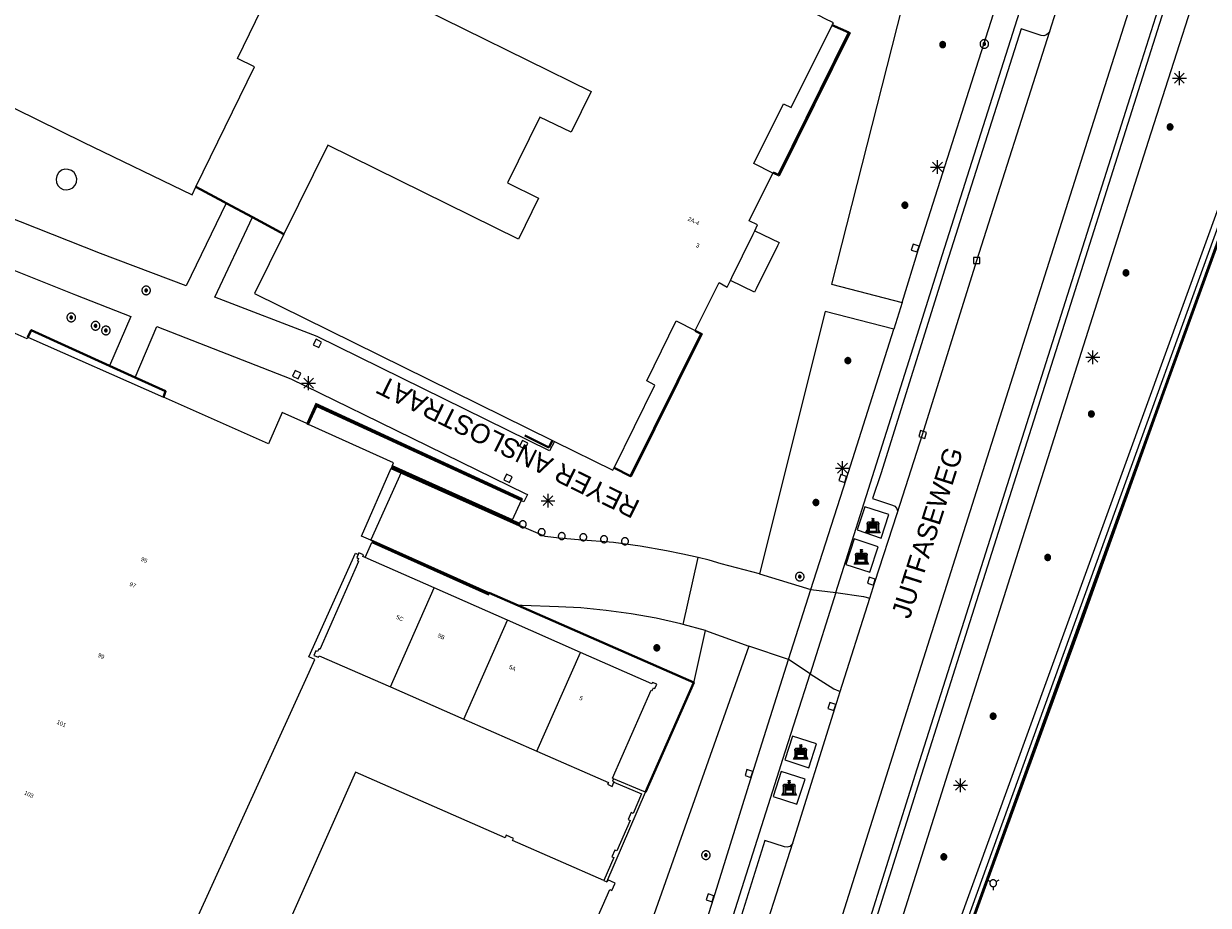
# Model space of a CAD drawing. Header units: metres. Extents: x 135779 to 137489, y 452643 to 455118.
# Tile 337 of 489: x 136706 to 136792, y 454368 to 454431. Entities that reach past the tile are written whole.
import ezdxf
from ezdxf.enums import TextEntityAlignment as Align

# ---------------------------------------------------------------- set-up
doc = ezdxf.new("R2010")
doc.units = ezdxf.units.M
doc.linetypes.add('DGN_Style_4', pattern=[89.853097, 44.898487, -22.449243, 0.056123, -22.449243])
for name, color, linetype, lineweight in [('KTop_BAK_Afval apart plaats', 96, 'Continuous', 13), ('KTop_BTD_Groenvoorziening', 62, 'Continuous', 13), ('KTop_GBI_Toegangstrap', 40, 'Continuous', 40), ('KTop_NAR_Huisnummer (t)', 7, 'Continuous', 13), ('KTop_ORL_Weg_Straatnaam (t)', 7, 'Continuous', 13), ('KTop_PAL_Afsluitpaal', 222, 'Continuous', 13), ('KTop_PAL_Lichtmast', 40, 'Continuous', 13), ('KTop_PND_Grondvlaksituatie van BAG-pand [tachy]', 1, 'Continuous', 13), ('KTop_PND_Pandscheiding', 40, 'Continuous', 13), ('KTop_PUT_Inspectie- of rioolput', 15, 'Continuous', 13), ('KTop_PUT_Kolk', 15, 'Continuous', 13), ('KTop_SHD_Damwand (l)', 1, 'Continuous', 40), ('KTop_SHD_Hek (l)', 15, 'DGN_Style_4', 40), ('KTop_SHD_Kademuur', 16, 'Continuous', 13), ('KTop_SHD_Muur', 15, 'Continuous', 13), ('KTop_SHD_Muur (l)', 15, 'Continuous', 40), ('KTop_VGO_Boom', 92, 'Continuous', 13), ('KTop_WGD_Fietspad', 40, 'Continuous', 13), ('KTop_WGD_Rijbaan_Lokale weg', 251, 'Continuous', 13), ('KTop_WGD_Rijbaan_Lokale weg_verkeersdrempel', 40, 'Continuous', 13), ('KTop_WGD_Voetpad', 251, 'Continuous', 13), ('KTop_WTI_Meerpaal', 150, 'Continuous', 13)]:
    doc.layers.add(name, color=color, linetype=linetype, lineweight=lineweight)
doc.styles.add('Style-ROVU', font='ROVU.shx')

# ---------------------------------------------------------------- blocks, each defined once
blk = doc.blocks.new('BAK_Afval_apart_plaats')
at = {"layer": 'KTop_BAK_Afval apart plaats'}
for p, q in [((-0.43, 0.141), (-0.425, 0.168)), ((-0.43, 0.118), (-0.43, 0.141)), ((-0.29, 0.118), (-0.43, 0.118)), ((-0.43, 0.118), (-0.43, -0.457)), ((-0.29, 0.118), (-0.43, 0.118)), ((-0.425, 0.168), (-0.416, 0.193)), ((-0.416, 0.193), (-0.403, 0.215)), ((-0.403, 0.215), (-0.384, 0.24)), ((-0.384, 0.24), (-0.364, 0.258)), ((-0.364, 0.258), (-0.342, 0.272)), ((-0.342, 0.272), (0, 0.272)), ((-0.282, 0.167), (-0.29, 0.146)), ((-0.282, 0.167), (-0.29, 0.146)), ((-0.29, 0.146), (-0.29, 0.118)), ((-0.29, 0.146), (-0.29, 0.118)), ((-0.29, -0.429), (-0.29, 0.118)), ((-0.29, 0.118), (-0.29, -0.429)), ((-0.273, 0.186), (-0.282, 0.167)), ((-0.273, 0.186), (-0.282, 0.167)), ((-0.248, 0.217), (-0.273, 0.186)), ((-0.248, 0.217), (-0.273, 0.186)), ((0.248, 0.217), (-0.248, 0.217)), ((0.248, 0.217), (-0.248, 0.217)), ((-0.242, 0.081), (-0.242, 0.153)), ((-0.242, 0.153), (0.242, 0.153)), ((0.242, 0.081), (-0.242, 0.081)), ((-0.242, 0.034), (-0.242, 0.081)), ((-0.242, 0.081), (0.242, 0.081)), ((-0.242, -0.059), (-0.242, 0.034)), ((-0.242, 0.034), (0.242, 0.034)), ((0.242, 0.034), (-0.242, 0.034)), ((-0.073, 0.513), (-0.072, 0.515)), ((-0.073, 0.513), (-0.073, 0.49)), ((-0.072, 0.511), (-0.073, 0.513)), ((-0.072, 0.511), (-0.073, 0.513)), ((-0.073, 0.49), (-0.072, 0.488)), ((-0.073, 0.399), (-0.073, 0.376)), ((-0.072, 0.397), (-0.073, 0.399)), ((-0.073, 0.376), (-0.072, 0.374)), ((-0.072, 0.515), (-0.071, 0.516)), ((-0.07, 0.51), (-0.072, 0.511)), ((-0.07, 0.51), (-0.072, 0.511)), ((-0.072, 0.488), (-0.07, 0.486)), ((-0.07, 0.396), (-0.072, 0.397)), ((-0.072, 0.374), (-0.07, 0.373)), ((-0.071, 0.516), (-0.07, 0.517)), ((-0.07, 0.517), (-0.067, 0.519)), ((-0.069, 0.509), (-0.07, 0.51)), ((-0.069, 0.509), (-0.07, 0.51)), ((-0.07, 0.486), (-0.069, 0.485)), ((-0.069, 0.395), (-0.07, 0.396)), ((-0.07, 0.373), (-0.069, 0.371)), ((-0.066, 0.507), (-0.069, 0.509)), ((-0.066, 0.507), (-0.069, 0.509)), ((-0.069, 0.485), (-0.066, 0.484)), ((-0.066, 0.394), (-0.069, 0.395)), ((-0.069, 0.371), (-0.066, 0.37)), ((-0.067, 0.519), (-0.065, 0.52)), ((-0.063, 0.506), (-0.066, 0.507)), ((-0.063, 0.506), (-0.066, 0.507)), ((-0.066, 0.484), (-0.063, 0.483)), ((-0.063, 0.392), (-0.066, 0.394)), ((-0.066, 0.37), (-0.063, 0.369)), ((-0.065, 0.52), (-0.061, 0.521)), ((-0.059, 0.505), (-0.063, 0.506)), ((-0.059, 0.505), (-0.063, 0.506)), ((-0.063, 0.483), (-0.059, 0.482)), ((-0.059, 0.391), (-0.063, 0.392)), ((-0.063, 0.369), (-0.059, 0.368)), ((-0.061, 0.521), (-0.055, 0.523)), ((-0.054, 0.504), (-0.059, 0.505)), ((-0.054, 0.504), (-0.059, 0.505)), ((-0.059, 0.482), (-0.054, 0.481)), ((-0.054, 0.39), (-0.059, 0.391)), ((-0.059, 0.368), (-0.054, 0.367)), ((-0.055, 0.523), (-0.049, 0.524)), ((-0.048, 0.503), (-0.054, 0.504)), ((-0.048, 0.503), (-0.054, 0.504)), ((-0.054, 0.481), (-0.048, 0.48)), ((-0.048, 0.389), (-0.054, 0.39)), ((-0.054, 0.367), (-0.048, 0.366)), ((-0.049, 0.524), (-0.043, 0.525)), ((-0.043, 0.502), (-0.048, 0.503)), ((-0.043, 0.502), (-0.048, 0.503)), ((-0.048, 0.48), (-0.043, 0.479)), ((-0.043, 0.388), (-0.048, 0.389)), ((-0.048, 0.366), (-0.043, 0.365)), ((-0.043, 0.525), (-0.035, 0.526)), ((-0.036, 0.501), (-0.043, 0.502)), ((-0.036, 0.501), (-0.043, 0.502)), ((-0.043, 0.479), (-0.036, 0.478)), ((-0.036, 0.388), (-0.043, 0.388)), ((-0.043, 0.365), (-0.036, 0.364)), ((-0.03, 0.501), (-0.036, 0.501)), ((-0.03, 0.501), (-0.036, 0.501)), ((-0.036, 0.478), (-0.03, 0.478)), ((-0.03, 0.387), (-0.036, 0.388)), ((-0.036, 0.364), (-0.03, 0.364)), ((-0.035, 0.526), (-0.029, 0.527)), ((-0.021, 0.5), (-0.03, 0.501)), ((-0.021, 0.5), (-0.03, 0.501)), ((-0.03, 0.478), (-0.028, 0.478)), ((-0.021, 0.387), (-0.03, 0.387)), ((-0.03, 0.364), (-0.028, 0.364)), ((-0.029, 0.527), (-0.023, 0.527)), ((-0.028, 0.478), (-0.021, 0.477)), ((-0.028, 0.468), (-0.028, 0.478)), ((-0.028, 0.478), (-0.021, 0.477)), ((-0.028, 0.4), (-0.028, 0.468)), ((-0.028, 0.468), (-0.021, 0.468)), ((-0.021, 0.468), (-0.028, 0.468)), ((-0.021, 0.4), (-0.028, 0.4)), ((-0.028, 0.364), (-0.021, 0.363)), ((-0.028, 0.355), (-0.028, 0.364)), ((-0.028, 0.364), (-0.021, 0.363)), ((-0.028, 0.272), (-0.028, 0.355)), ((-0.028, 0.355), (-0.021, 0.354)), ((-0.021, 0.354), (-0.028, 0.355)), ((0.028, 0.272), (-0.028, 0.272)), ((-0.023, 0.527), (-0.013, 0.528)), ((-0.014, 0.5), (-0.021, 0.5)), ((-0.014, 0.5), (-0.021, 0.5)), ((-0.021, 0.477), (-0.014, 0.477)), ((-0.021, 0.477), (-0.014, 0.477)), ((-0.021, 0.468), (-0.014, 0.468)), ((-0.014, 0.468), (-0.021, 0.468)), ((-0.014, 0.399), (-0.021, 0.4)), ((-0.014, 0.386), (-0.021, 0.387)), ((-0.021, 0.363), (-0.014, 0.363)), ((-0.021, 0.363), (-0.014, 0.363)), ((-0.021, 0.354), (-0.014, 0.354)), ((-0.014, 0.354), (-0.021, 0.354)), ((0, 0.5), (-0.014, 0.5)), ((0, 0.5), (-0.014, 0.5)), ((-0.014, 0.477), (0, 0.477)), ((-0.014, 0.477), (0, 0.477)), ((-0.014, 0.468), (0, 0.468)), ((0, 0.468), (-0.014, 0.468)), ((0, 0.399), (-0.014, 0.399)), ((0, 0.386), (-0.014, 0.386)), ((-0.014, 0.363), (0, 0.363)), ((-0.014, 0.363), (0, 0.363)), ((-0.014, 0.354), (0, 0.354)), ((0, 0.354), (-0.014, 0.354)), ((-0.013, 0.528), (-0.005, 0.528)), ((-0.005, 0.528), (0, 0.528)), ((0, 0.528), (0.005, 0.528)), ((0, 0.5), (0, 0.477)), ((0, 0.477), (0, 0.5)), ((0, 0.477), (0, 0.5)), ((0, 0.5), (0.014, 0.5)), ((0.014, 0.5), (0, 0.5)), ((0.014, 0.477), (0, 0.477)), ((0, 0.477), (0.014, 0.477)), ((0.014, 0.468), (0, 0.468)), ((0, 0.468), (0, 0.399)), ((0, 0.468), (0, 0.399)), ((0.014, 0.468), (0, 0.468)), ((0, 0.399), (0.014, 0.399)), ((0, 0.363), (0, 0.386)), ((0, 0.363), (0, 0.386)), ((0, 0.386), (0.014, 0.386)), ((0.014, 0.363), (0, 0.363)), ((0, 0.363), (0.014, 0.363)), ((0, 0.354), (0.014, 0.354)), ((0, 0.272), (0, 0.354)), ((0, 0.354), (0, 0.272)), ((0.014, 0.354), (0, 0.354)), ((0, 0.272), (0.342, 0.272)), ((0.028, 0.272), (0, 0.272)), ((0, 0.272), (0.028, 0.272)), ((0.005, 0.528), (0.013, 0.528)), ((0.013, 0.528), (0.023, 0.527)), ((0.014, 0.5), (0.021, 0.5)), ((0.021, 0.5), (0.014, 0.5)), ((0.021, 0.477), (0.014, 0.477)), ((0.014, 0.477), (0.021, 0.477)), ((0.021, 0.468), (0.014, 0.468)), ((0.021, 0.468), (0.014, 0.468)), ((0.014, 0.399), (0.021, 0.4)), ((0.014, 0.386), (0.021, 0.387)), ((0.021, 0.363), (0.014, 0.363)), ((0.014, 0.363), (0.021, 0.363)), ((0.014, 0.354), (0.021, 0.354)), ((0.021, 0.354), (0.014, 0.354)), ((0.021, 0.5), (0.03, 0.501)), ((0.03, 0.501), (0.021, 0.5)), ((0.028, 0.478), (0.021, 0.477)), ((0.021, 0.477), (0.028, 0.478)), ((0.021, 0.468), (0.028, 0.468)), ((0.028, 0.468), (0.021, 0.468)), ((0.028, 0.468), (0.021, 0.468)), ((0.021, 0.4), (0.028, 0.4)), ((0.021, 0.387), (0.03, 0.387)), ((0.028, 0.364), (0.021, 0.363)), ((0.021, 0.363), (0.028, 0.364)), ((0.021, 0.354), (0.028, 0.355)), ((0.028, 0.355), (0.021, 0.354)), ((0.023, 0.527), (0.029, 0.527)), ((0.03, 0.478), (0.028, 0.478)), ((0.028, 0.478), (0.028, 0.468)), ((0.028, 0.4), (0.028, 0.468)), ((0.03, 0.364), (0.028, 0.364)), ((0.028, 0.364), (0.028, 0.355)), ((0.028, 0.355), (0.028, 0.272)), ((0.029, 0.527), (0.035, 0.526)), ((0.03, 0.501), (0.036, 0.501)), ((0.036, 0.501), (0.03, 0.501)), ((0.036, 0.478), (0.03, 0.478)), ((0.03, 0.387), (0.036, 0.388)), ((0.036, 0.364), (0.03, 0.364)), ((0.035, 0.526), (0.043, 0.525)), ((0.036, 0.501), (0.043, 0.502)), ((0.043, 0.502), (0.036, 0.501)), ((0.043, 0.479), (0.036, 0.478)), ((0.036, 0.388), (0.043, 0.388)), ((0.043, 0.365), (0.036, 0.364)), ((0.043, 0.525), (0.049, 0.524)), ((0.043, 0.502), (0.048, 0.503)), ((0.048, 0.503), (0.043, 0.502)), ((0.048, 0.48), (0.043, 0.479)), ((0.043, 0.388), (0.048, 0.389)), ((0.048, 0.366), (0.043, 0.365)), ((0.048, 0.503), (0.054, 0.504)), ((0.054, 0.504), (0.048, 0.503)), ((0.054, 0.481), (0.048, 0.48)), ((0.048, 0.389), (0.054, 0.39)), ((0.054, 0.367), (0.048, 0.366)), ((0.049, 0.524), (0.055, 0.523)), ((0.054, 0.504), (0.059, 0.505)), ((0.059, 0.505), (0.054, 0.504)), ((0.059, 0.482), (0.054, 0.481)), ((0.054, 0.39), (0.059, 0.391)), ((0.059, 0.368), (0.054, 0.367)), ((0.055, 0.523), (0.061, 0.521)), ((0.059, 0.505), (0.063, 0.506)), ((0.063, 0.506), (0.059, 0.505)), ((0.063, 0.483), (0.059, 0.482)), ((0.059, 0.391), (0.063, 0.392)), ((0.063, 0.369), (0.059, 0.368)), ((0.061, 0.521), (0.065, 0.52)), ((0.063, 0.506), (0.066, 0.507)), ((0.066, 0.507), (0.063, 0.506)), ((0.066, 0.484), (0.063, 0.483)), ((0.063, 0.392), (0.066, 0.394)), ((0.066, 0.37), (0.063, 0.369)), ((0.065, 0.52), (0.067, 0.519)), ((0.066, 0.507), (0.069, 0.509)), ((0.069, 0.509), (0.066, 0.507)), ((0.069, 0.485), (0.066, 0.484)), ((0.066, 0.394), (0.069, 0.395)), ((0.069, 0.371), (0.066, 0.37)), ((0.067, 0.519), (0.07, 0.517)), ((0.069, 0.509), (0.07, 0.51)), ((0.07, 0.51), (0.069, 0.509)), ((0.07, 0.486), (0.069, 0.485)), ((0.069, 0.395), (0.07, 0.396)), ((0.07, 0.373), (0.069, 0.371)), ((0.07, 0.517), (0.071, 0.516)), ((0.07, 0.51), (0.072, 0.511)), ((0.072, 0.511), (0.07, 0.51)), ((0.072, 0.488), (0.07, 0.486)), ((0.07, 0.396), (0.072, 0.397)), ((0.072, 0.374), (0.07, 0.373)), ((0.071, 0.516), (0.072, 0.515)), ((0.072, 0.515), (0.073, 0.513)), ((0.072, 0.511), (0.073, 0.513)), ((0.073, 0.513), (0.072, 0.511)), ((0.073, 0.49), (0.072, 0.488)), ((0.072, 0.397), (0.073, 0.399)), ((0.073, 0.376), (0.072, 0.374)), ((0.073, 0.513), (0.073, 0.49)), ((0.073, 0.399), (0.073, 0.376)), ((0.242, 0.153), (0.242, 0.081)), ((0.242, 0.081), (0.242, 0.034)), ((0.242, 0.034), (0.242, -0.059)), ((0.273, 0.186), (0.248, 0.217)), ((0.273, 0.186), (0.248, 0.217)), ((0.282, 0.167), (0.273, 0.186)), ((0.282, 0.167), (0.273, 0.186)), ((0.29, 0.146), (0.282, 0.167)), ((0.29, 0.146), (0.282, 0.167)), ((0.29, 0.118), (0.29, 0.146)), ((0.29, 0.118), (0.29, 0.146)), ((0.43, 0.118), (0.29, 0.118)), ((0.29, 0.118), (0.29, -0.429)), ((0.43, 0.118), (0.29, 0.118)), ((0.29, -0.429), (0.29, 0.118)), ((0.342, 0.272), (0.364, 0.258)), ((0.364, 0.258), (0.384, 0.24)), ((0.384, 0.24), (0.403, 0.215)), ((0.403, 0.215), (0.416, 0.193)), ((0.416, 0.193), (0.425, 0.168)), ((0.425, 0.168), (0.43, 0.141)), ((0.43, 0.141), (0.43, 0.118)), ((0.43, -0.457), (0.43, 0.118)), ((-0.528, -0.528), (-0.43, -0.332)), ((0.528, -0.528), (-0.528, -0.528)), ((-0.43, -0.332), (-0.43, -0.457)), ((-0.43, -0.457), (0.43, -0.457)), ((-0.43, -0.457), (0.43, -0.457)), ((0.29, -0.429), (-0.29, -0.429)), ((-0.29, -0.429), (0.29, -0.429)), ((0.242, -0.059), (-0.242, -0.059)), ((-0.242, -0.059), (-0.242, -0.092)), ((0.242, -0.059), (-0.242, -0.059)), ((-0.242, -0.092), (0.242, -0.092)), ((-0.242, -0.11), (-0.242, -0.092)), ((-0.242, -0.092), (0.242, -0.092)), ((0.242, -0.11), (-0.242, -0.11)), ((0.242, -0.11), (-0.242, -0.11)), ((-0.242, -0.147), (0.242, -0.147)), ((-0.242, -0.41), (-0.242, -0.147)), ((0.242, -0.41), (-0.242, -0.41)), ((0.242, -0.11), (0.242, -0.059)), ((0.242, -0.092), (0.242, -0.11)), ((0.242, -0.092), (0.242, -0.11)), ((0.242, -0.147), (0.242, -0.41)), ((0.43, -0.457), (0.43, -0.332)), ((0.43, -0.332), (0.528, -0.528))]:
    blk.add_line(p, q, dxfattribs=at)
at = {"layer": 'KTop_BAK_Afval apart plaats', "flags": 128}
blk.add_lwpolyline([(0.029, 0.413), (0.035, 0.412), (0.043, 0.411), (0.049, 0.41), (0.055, 0.409), (0.061, 0.407), (0.065, 0.406), (0.067, 0.405), (0.07, 0.403), (0.071, 0.402), (0.072, 0.401), (0.073, 0.399), (0.072, 0.397), (0.07, 0.396), (0.069, 0.395), (0.066, 0.394), (0.063, 0.392), (0.059, 0.391), (0.054, 0.39), (0.048, 0.389), (0.043, 0.388), (0.036, 0.388), (0.03, 0.387), (0.021, 0.387), (0.014, 0.386), (0, 0.386), (-0.014, 0.386), (-0.021, 0.387), (-0.03, 0.387), (-0.036, 0.388), (-0.043, 0.388), (-0.048, 0.389), (-0.054, 0.39), (-0.059, 0.391), (-0.063, 0.392), (-0.066, 0.394), (-0.069, 0.395), (-0.07, 0.396), (-0.072, 0.397), (-0.073, 0.399), (-0.072, 0.401), (-0.071, 0.402), (-0.07, 0.403), (-0.067, 0.405), (-0.065, 0.406), (-0.061, 0.407), (-0.055, 0.409), (-0.049, 0.41), (-0.043, 0.411), (-0.035, 0.412), (-0.029, 0.413), (-0.028, 0.413), (-0.028, 0.4), (-0.021, 0.4), (-0.014, 0.399), (0, 0.399), (0.014, 0.399), (0.021, 0.4), (0.028, 0.4), (0.028, 0.413), (0.029, 0.413), (0.028, 0.413)], dxfattribs=at)
at = {"layer": 'KTop_BAK_Afval apart plaats'}
for p in [(0, 0), (-0.43, -0.457)]:
    blk.add_point(p, dxfattribs=at)
blk = doc.blocks.new('PAL_Lichtmast')
at = {"layer": 'KTop_PAL_Lichtmast'}
for p, q in [((-0.354, -0.354), (0.354, 0.354)), ((0.354, -0.354), (-0.354, 0.354)), ((0, -0.5), (0, 0.5)), ((-0.5, 0), (0.5, 0))]:
    blk.add_line(p, q, dxfattribs=at)
blk = doc.blocks.new('PAL_Afsluitpaal')
at = {"layer": 'KTop_PAL_Afsluitpaal', "flags": 128}
blk.add_lwpolyline([(0.25, 0), (0.249, 0.026), (0.245, 0.052), (0.238, 0.077), (0.228, 0.102), (0.217, 0.125), (0.202, 0.147), (0.186, 0.167), (0.167, 0.186), (0.147, 0.202), (0.125, 0.217), (0.102, 0.228), (0.077, 0.238), (0.052, 0.245), (0.026, 0.249), (0, 0.25), (-0.026, 0.249), (-0.052, 0.245), (-0.077, 0.238), (-0.102, 0.228), (-0.125, 0.217), (-0.147, 0.202), (-0.167, 0.186), (-0.186, 0.167), (-0.202, 0.147), (-0.217, 0.125), (-0.228, 0.102), (-0.238, 0.077), (-0.245, 0.052), (-0.249, 0.026), (-0.25, 0), (-0.249, -0.026), (-0.245, -0.052), (-0.238, -0.077), (-0.228, -0.102), (-0.217, -0.125), (-0.202, -0.147), (-0.186, -0.167), (-0.167, -0.186), (-0.147, -0.202), (-0.125, -0.217), (-0.102, -0.228), (-0.077, -0.238), (-0.052, -0.245), (-0.026, -0.249), (0, -0.25), (0.026, -0.249), (0.052, -0.245), (0.077, -0.238), (0.102, -0.228), (0.125, -0.217), (0.147, -0.202), (0.167, -0.186), (0.186, -0.167), (0.202, -0.147), (0.217, -0.125), (0.228, -0.102), (0.238, -0.077), (0.245, -0.052), (0.249, -0.026), (0.25, 0)], dxfattribs=at)
blk = doc.blocks.new('PUT_Kolk')
at = {"layer": 'KTop_PUT_Kolk', "flags": 128}
blk.add_lwpolyline([(0.225, -0.225), (0.225, 0.225), (-0.225, 0.225), (-0.225, -0.225), (0.225, -0.225)], dxfattribs=at)
blk = doc.blocks.new('PUT_Inspectie-_of_rioolput')
at = {"layer": 'KTop_PUT_Inspectie- of rioolput', "flags": 128}
for points in [[(0.31, 0), (0.308, 0.032), (0.303, 0.064), (0.294, 0.095), (0.283, 0.126), (0.268, 0.155), (0.25, 0.182), (0.23, 0.207), (0.207, 0.23), (0.182, 0.25), (0.154, 0.268), (0.126, 0.283), (0.095, 0.294), (0.064, 0.303), (0.032, 0.308), (0, 0.309), (-0.032, 0.308), (-0.064, 0.303), (-0.096, 0.294), (-0.126, 0.283), (-0.155, 0.268), (-0.182, 0.25), (-0.207, 0.23), (-0.23, 0.207), (-0.25, 0.182), (-0.268, 0.154), (-0.283, 0.126), (-0.294, 0.095), (-0.303, 0.064), (-0.308, 0.032), (-0.309, 0), (-0.308, -0.032), (-0.303, -0.064), (-0.294, -0.096), (-0.283, -0.126), (-0.268, -0.155), (-0.25, -0.182), (-0.23, -0.207), (-0.207, -0.23), (-0.182, -0.25), (-0.155, -0.268), (-0.126, -0.283), (-0.096, -0.294), (-0.064, -0.303), (-0.032, -0.308), (0, -0.309), (0.032, -0.308), (0.064, -0.303), (0.095, -0.294), (0.126, -0.283), (0.155, -0.268), (0.182, -0.25), (0.207, -0.23), (0.23, -0.207), (0.25, -0.182), (0.268, -0.155), (0.283, -0.126), (0.294, -0.096), (0.303, -0.064), (0.308, -0.032), (0.31, 0)], [(0.095, 0), (0.094, 0.009), (0.092, 0.019), (0.09, 0.029), (0.086, 0.038), (0.082, 0.047), (0.076, 0.055), (0.07, 0.063), (0.063, 0.07), (0.055, 0.076), (0.047, 0.082), (0.038, 0.086), (0.029, 0.09), (0.019, 0.092), (0.009, 0.094), (0, 0.094), (-0.01, 0.094), (-0.02, 0.092), (-0.029, 0.09), (-0.039, 0.086), (-0.048, 0.082), (-0.056, 0.076), (-0.064, 0.07), (-0.071, 0.063), (-0.077, 0.055), (-0.082, 0.047), (-0.087, 0.038), (-0.09, 0.029), (-0.093, 0.019), (-0.094, 0.009), (-0.095, 0), (-0.094, -0.01), (-0.093, -0.02), (-0.09, -0.029), (-0.087, -0.039), (-0.082, -0.048), (-0.077, -0.056), (-0.071, -0.064), (-0.064, -0.071), (-0.056, -0.077), (-0.047, -0.082), (-0.039, -0.087), (-0.029, -0.09), (-0.02, -0.093), (-0.01, -0.094), (0, -0.095), (0.009, -0.094), (0.019, -0.093), (0.029, -0.09), (0.038, -0.087), (0.047, -0.082), (0.055, -0.077), (0.063, -0.071), (0.07, -0.064), (0.076, -0.056), (0.082, -0.047), (0.086, -0.039), (0.09, -0.029), (0.092, -0.02), (0.094, -0.01), (0.095, 0)], [(0.035, 0), (0.034, 0.003), (0.034, 0.007), (0.033, 0.01), (0.031, 0.014), (0.03, 0.017), (0.028, 0.02), (0.026, 0.023), (0.023, 0.026), (0.02, 0.028), (0.017, 0.03), (0.014, 0.031), (0.01, 0.033), (0.007, 0.034), (0.003, 0.034), (0, 0.034), (-0.004, 0.034), (-0.007, 0.034), (-0.011, 0.033), (-0.014, 0.031), (-0.018, 0.03), (-0.021, 0.028), (-0.023, 0.026), (-0.026, 0.023), (-0.028, 0.02), (-0.03, 0.017), (-0.032, 0.014), (-0.033, 0.01), (-0.034, 0.007), (-0.035, 0.003), (-0.035, 0), (-0.035, -0.004), (-0.034, -0.007), (-0.033, -0.011), (-0.032, -0.014), (-0.03, -0.018), (-0.028, -0.021), (-0.026, -0.023), (-0.023, -0.026), (-0.021, -0.028), (-0.017, -0.03), (-0.014, -0.032), (-0.011, -0.033), (-0.007, -0.034), (-0.004, -0.035), (0, -0.035), (0.003, -0.035), (0.007, -0.034), (0.01, -0.033), (0.014, -0.032), (0.017, -0.03), (0.02, -0.028), (0.023, -0.026), (0.026, -0.023), (0.028, -0.021), (0.03, -0.017), (0.031, -0.014), (0.033, -0.011), (0.034, -0.007), (0.034, -0.004), (0.035, 0)], [(0.01, 0.02), (0.007, 0.02), (0.005, 0.021), (0.003, 0.022), (0.001, 0.022), (-0.001, 0.022), (-0.004, 0.022), (-0.006, 0.021), (-0.008, 0.02), (-0.01, 0.019), (-0.012, 0.018), (-0.014, 0.017), (-0.016, 0.015), (-0.017, 0.013), (-0.019, 0.012), (-0.02, 0.009), (-0.021, 0.007), (-0.022, 0.005), (-0.022, 0.003), (-0.022, 0.001), (-0.022, -0.001), (-0.022, -0.004), (-0.022, -0.006), (-0.021, -0.008), (-0.02, -0.01), (-0.019, -0.012), (-0.017, -0.014), (-0.016, -0.016), (-0.014, -0.017), (-0.012, -0.019), (-0.01, -0.02), (-0.008, -0.021), (-0.006, -0.022), (-0.003, -0.022), (-0.001, -0.022), (0.001, -0.022), (0.003, -0.022), (0.005, -0.022), (0.008, -0.021), (0.01, -0.02), (0.012, -0.019), (0.014, -0.017), (0.015, -0.016), (0.017, -0.014), (0.018, -0.012), (0.02, -0.01), (0.02, -0.008), (0.021, -0.006), (0.022, -0.003), (0.022, -0.001), (0.022, 0.001), (0.022, 0.003), (0.021, 0.005), (0.02, 0.008), (0.019, 0.01), (0.018, 0.012), (0.017, 0.014), (0.015, 0.015), (0.013, 0.017), (0.012, 0.018), (0.01, 0.02)]]:
    blk.add_lwpolyline(points, dxfattribs=at)
blk = doc.blocks.new('WTI_Meerpaal')
at = {"layer": 'KTop_WTI_Meerpaal'}
for p, q in [((-0.216, 0.125), (-0.432, 0.25)), ((0.216, 0.125), (0.432, 0.25)), ((0, -0.25), (0, -0.5))]:
    blk.add_line(p, q, dxfattribs=at)
at = {"layer": 'KTop_WTI_Meerpaal', "flags": 128}
blk.add_lwpolyline([(0.25, 0), (0.248, 0.026), (0.245, 0.051), (0.238, 0.077), (0.228, 0.101), (0.217, 0.125), (0.202, 0.146), (0.186, 0.167), (0.167, 0.185), (0.147, 0.202), (0.125, 0.216), (0.102, 0.228), (0.077, 0.237), (0.052, 0.244), (0.026, 0.248), (0, 0.25), (-0.026, 0.249), (-0.052, 0.245), (-0.077, 0.238), (-0.102, 0.228), (-0.125, 0.217), (-0.147, 0.202), (-0.167, 0.186), (-0.186, 0.167), (-0.202, 0.147), (-0.217, 0.125), (-0.228, 0.102), (-0.238, 0.077), (-0.245, 0.052), (-0.249, 0.026), (-0.25, 0), (-0.249, -0.026), (-0.245, -0.052), (-0.238, -0.077), (-0.229, -0.102), (-0.217, -0.125), (-0.203, -0.147), (-0.186, -0.167), (-0.168, -0.186), (-0.147, -0.202), (-0.125, -0.217), (-0.102, -0.228), (-0.078, -0.238), (-0.052, -0.245), (-0.027, -0.249), (0, -0.25), (0.026, -0.249), (0.051, -0.245), (0.077, -0.238), (0.101, -0.229), (0.125, -0.217), (0.146, -0.203), (0.167, -0.186), (0.185, -0.168), (0.202, -0.147), (0.216, -0.125), (0.228, -0.102), (0.237, -0.078), (0.244, -0.052), (0.248, -0.027), (0.25, -0.001)], dxfattribs=at)
blk = doc.blocks.new('VGO_Boom')
at = {"layer": 'KTop_VGO_Boom', "flags": 128}
for points in [[(0.215, 0), (0.214, 0.022), (0.21, 0.045), (0.204, 0.066), (0.196, 0.087), (0.186, 0.108), (0.174, 0.126), (0.16, 0.144), (0.144, 0.16), (0.126, 0.174), (0.107, 0.186), (0.087, 0.196), (0.066, 0.204), (0.045, 0.21), (0.022, 0.214), (-0.001, 0.215), (-0.023, 0.214), (-0.045, 0.21), (-0.067, 0.204), (-0.088, 0.196), (-0.108, 0.186), (-0.127, 0.174), (-0.144, 0.16), (-0.16, 0.144), (-0.174, 0.126), (-0.187, 0.107), (-0.197, 0.087), (-0.205, 0.066), (-0.211, 0.045), (-0.214, 0.022), (-0.215, -0.001), (-0.214, -0.023), (-0.211, -0.045), (-0.205, -0.067), (-0.197, -0.088), (-0.187, -0.108), (-0.174, -0.127), (-0.16, -0.144), (-0.144, -0.16), (-0.127, -0.174), (-0.108, -0.187), (-0.088, -0.197), (-0.067, -0.205), (-0.045, -0.211), (-0.023, -0.214), (0, -0.215), (0.022, -0.214), (0.045, -0.211), (0.066, -0.205), (0.087, -0.197), (0.108, -0.187), (0.126, -0.174), (0.144, -0.16), (0.16, -0.144), (0.174, -0.127), (0.186, -0.108), (0.196, -0.088), (0.204, -0.067), (0.21, -0.045), (0.214, -0.023), (0.215, -0.001)], [(0.155, 0), (0.154, 0.016), (0.152, 0.032), (0.147, 0.048), (0.142, 0.063), (0.134, 0.078), (0.125, 0.091), (0.115, 0.104), (0.104, 0.115), (0.091, 0.125), (0.077, 0.134), (0.063, 0.142), (0.048, 0.147), (0.032, 0.152), (0.016, 0.154), (-0.001, 0.155), (-0.017, 0.154), (-0.033, 0.152), (-0.048, 0.147), (-0.064, 0.142), (-0.078, 0.134), (-0.092, 0.125), (-0.104, 0.115), (-0.116, 0.104), (-0.126, 0.091), (-0.135, 0.077), (-0.142, 0.063), (-0.148, 0.048), (-0.152, 0.032), (-0.155, 0.016), (-0.155, -0.001), (-0.155, -0.017), (-0.152, -0.033), (-0.148, -0.048), (-0.142, -0.064), (-0.135, -0.078), (-0.126, -0.092), (-0.116, -0.104), (-0.104, -0.116), (-0.092, -0.126), (-0.078, -0.135), (-0.064, -0.142), (-0.048, -0.148), (-0.033, -0.152), (-0.017, -0.155), (0, -0.155), (0.016, -0.155), (0.032, -0.152), (0.048, -0.148), (0.063, -0.142), (0.078, -0.135), (0.091, -0.126), (0.104, -0.116), (0.115, -0.104), (0.125, -0.092), (0.134, -0.078), (0.142, -0.064), (0.147, -0.048), (0.152, -0.033), (0.154, -0.017), (0.155, -0.001)], [(0.095, 0), (0.094, 0.01), (0.093, 0.02), (0.09, 0.029), (0.087, 0.039), (0.082, 0.048), (0.077, 0.056), (0.071, 0.064), (0.064, 0.071), (0.056, 0.077), (0.047, 0.082), (0.039, 0.087), (0.029, 0.09), (0.02, 0.093), (0.01, 0.094), (-0.001, 0.095), (-0.01, 0.094), (-0.02, 0.093), (-0.03, 0.09), (-0.039, 0.087), (-0.048, 0.082), (-0.056, 0.077), (-0.064, 0.071), (-0.071, 0.064), (-0.077, 0.056), (-0.083, 0.047), (-0.087, 0.039), (-0.091, 0.029), (-0.093, 0.02), (-0.095, 0.01), (-0.095, -0.001), (-0.095, -0.01), (-0.093, -0.02), (-0.091, -0.03), (-0.087, -0.039), (-0.083, -0.048), (-0.077, -0.056), (-0.071, -0.064), (-0.064, -0.071), (-0.056, -0.077), (-0.048, -0.083), (-0.039, -0.087), (-0.03, -0.091), (-0.02, -0.093), (-0.01, -0.095), (0, -0.095), (0.01, -0.095), (0.02, -0.093), (0.029, -0.091), (0.039, -0.087), (0.048, -0.083), (0.056, -0.077), (0.064, -0.071), (0.071, -0.064), (0.077, -0.056), (0.082, -0.048), (0.087, -0.039), (0.09, -0.03), (0.093, -0.02), (0.094, -0.01), (0.095, -0.001)], [(0.035, 0), (0.035, 0.004), (0.034, 0.007), (0.033, 0.011), (0.032, 0.014), (0.03, 0.018), (0.028, 0.021), (0.026, 0.023), (0.023, 0.026), (0.021, 0.028), (0.017, 0.03), (0.014, 0.032), (0.011, 0.033), (0.007, 0.034), (0.004, 0.035), (-0.001, 0.035), (-0.004, 0.035), (-0.008, 0.034), (-0.011, 0.033), (-0.015, 0.032), (-0.018, 0.03), (-0.021, 0.028), (-0.024, 0.026), (-0.027, 0.023), (-0.029, 0.021), (-0.031, 0.017), (-0.032, 0.014), (-0.034, 0.011), (-0.035, 0.007), (-0.035, 0.004), (-0.035, -0.001), (-0.035, -0.004), (-0.035, -0.008), (-0.034, -0.011), (-0.032, -0.015), (-0.031, -0.018), (-0.029, -0.021), (-0.027, -0.024), (-0.024, -0.027), (-0.021, -0.029), (-0.018, -0.031), (-0.015, -0.032), (-0.011, -0.034), (-0.008, -0.035), (-0.004, -0.035), (0, -0.035), (0.004, -0.035), (0.007, -0.035), (0.011, -0.034), (0.014, -0.032), (0.018, -0.031), (0.021, -0.029), (0.023, -0.027), (0.026, -0.024), (0.028, -0.021), (0.03, -0.018), (0.032, -0.015), (0.033, -0.011), (0.034, -0.008), (0.035, -0.004), (0.035, 0)]]:
    blk.add_lwpolyline(points, dxfattribs=at)

msp = doc.modelspace()

# ---------------------------------------------------------------- linework, layer by layer
at = {"layer": 'KTop_BTD_Groenvoorziening', "flags": 128}
for points in [[(136751.122, 454300.282), (136752.268, 454303.607), (136761.57, 454331.078), (136766.211, 454344.514), (136770.973, 454358.082), (136803.897, 454448.849), (136803.922, 454448.911)], [(136709.428, 454420.84), (136709.195, 454420.765), (136708.999, 454420.62), (136708.965, 454420.582), (136708.839, 454420.37), (136708.789, 454420.131), (136708.818, 454419.889), (136708.923, 454419.669), (136709.093, 454419.494), (136709.311, 454419.383), (136709.553, 454419.348), (136709.793, 454419.393), (136710.006, 454419.512), (136710.169, 454419.693), (136710.266, 454419.917), (136710.285, 454420.16), (136710.226, 454420.397), (136710.093, 454420.602), (136709.902, 454420.754), (136709.672, 454420.836), (136709.428, 454420.84)], [(136742.169, 454389.318), (136754.833, 454383.774)]]:
    msp.add_lwpolyline(points, dxfattribs=at)
at = {"layer": 'KTop_GBI_Toegangstrap', "flags": 128}
for points in [[(136712.655, 454406.645), (136706.994, 454409.22), (136706.763, 454408.703)], [(136714.51, 454405.802), (136712.655, 454406.645)], [(136716.55, 454404.37), (136716.703, 454404.804), (136714.51, 454405.802)]]:
    msp.add_lwpolyline(points, dxfattribs=at)
at = {"layer": 'KTop_PND_Grondvlaksituatie van BAG-pand [tachy]', "flags": 128}
for points in [[(136677.558, 454439.01), (136700.395, 454427.853), (136704.169, 454426.016), (136710.756, 454422.811), (136718.611, 454418.989), (136718.895, 454419.573), (136723.118, 454428.251), (136721.886, 454428.85), (136726.204, 454437.725), (136731.534, 454448.677), (136692.514, 454467.615), (136697.872, 454475.916), (136700.33, 454479.709)], [(136764.92, 454431.43), (136764.287, 454431.742), (136763.957, 454431.905), (136753.532, 454437.04), (136753.048, 454437.279), (136751.144, 454438.217), (136750.778, 454438.397), (136749.02, 454439.263), (136748.686, 454439.428), (136739.08, 454444.16), (136733.649, 454433.265), (136747.435, 454426.47), (136745.976, 454423.51), (136743.734, 454424.615), (136741.391, 454419.861), (136743.633, 454418.756), (136742.174, 454415.796), (136728.414, 454422.578), (136725.244, 454416.147), (136723.131, 454411.859), (136744.648, 454401.255), (136744.789, 454401.185)], [(136760.56, 454420.57), (136759.17, 454421.25), (136761.31, 454425.58), (136761.88, 454425.3), (136764.837, 454431.262), (136764.851, 454431.29)], [(136764.851, 454431.29), (136764.92, 454431.43)], [(136759.239, 454416.388), (136759.45, 454416.82), (136758.85, 454417.11), (136760.56, 454420.57)], [(136757.483, 454412.797), (136757.593, 454413.022), (136759.129, 454416.164), (136759.239, 454416.388)], [(136754.951, 454409.202), (136756.67, 454412.67), (136757.25, 454412.32), (136757.483, 454412.797)], [(136706.763, 454408.703), (136706.711, 454408.588), (136698.893, 454412.067), (136699.009, 454412.311)], [(136749.067, 454399.245), (136749.081, 454399.274), (136752.02, 454405.24), (136751.44, 454405.55), (136753.57, 454409.89), (136754.95, 454409.2), (136754.951, 454409.202)], [(136706.763, 454408.703), (136716.55, 454404.37)], [(136726.892, 454402.466), (136725.115, 454403.269), (136724.132, 454401.013), (136716.55, 454404.37)], [(136726.892, 454402.466), (136727.029, 454402.404)], [(136733.059, 454399.388), (136733.165, 454399.63), (136727.029, 454402.404)], [(136744.789, 454401.185), (136749, 454399.11), (136749.067, 454399.245)], [(136731.51, 454394.048), (136730.845, 454394.329), (136732.999, 454399.25)], [(136733.059, 454399.388), (136732.999, 454399.25)], [(136731.12, 454392.79), (136731.604, 454393.87)], [(136731.51, 454394.048), (136731.656, 454393.986), (136731.604, 454393.87)], [(136714.826, 454358.806), (136714.948, 454359.075), (136715.398, 454358.867), (136727.059, 454384.518), (136727.475, 454385.432), (136727.05, 454385.623), (136730.402, 454393.096), (136730.609, 454393.003)], [(136730.609, 454393.003), (136730.513, 454392.786), (136730.64, 454392.73), (136730.556, 454392.538), (136730.629, 454392.506), (136727.829, 454386.15), (136727.755, 454386.183), (136727.67, 454385.99), (136727.56, 454386.04), (136727.41, 454385.72), (136727.73, 454385.59), (136727.79, 454385.7), (136732.939, 454383.439)], [(136736.099, 454390.591), (136731.12, 454392.79)], [(136741.38, 454388.258), (136736.099, 454390.591)], [(136746.661, 454385.926), (136741.38, 454388.258)], [(136749.046, 454376.813), (136749.053, 454376.828), (136748.98, 454376.86), (136751.762, 454383.214), (136751.84, 454383.18), (136751.926, 454383.376), (136752.03, 454383.33), (136752.17, 454383.64), (136751.85, 454383.77), (136751.8, 454383.656), (136746.661, 454385.926)], [(136732.939, 454383.439), (136738.225, 454381.117)], [(136738.225, 454381.117), (136743.511, 454378.796)], [(136743.511, 454378.796), (136748.67, 454376.53), (136748.617, 454376.406), (136748.95, 454376.26), (136749.079, 454376.561)], [(136748.35, 454369.455), (136741.761, 454372.355), (136741.82, 454372.49), (136741.29, 454372.73), (136741.211, 454372.551), (136730.405, 454377.272), (136724.797, 454364.632), (136724.871, 454364.599), (136735.758, 454359.79), (136734.64, 454357.255), (136734.493, 454357.319), (136734.26, 454356.788), (136734.79, 454356.555), (136734.855, 454356.702), (136741.44, 454353.808)], [(136749.046, 454376.813), (136748.968, 454376.634), (136749.088, 454376.582), (136749.079, 454376.561)], [(136746.738, 454364.164), (136748.79, 454368.81), (136748.93, 454368.74), (136749.16, 454369.27), (136748.64, 454369.5), (136748.576, 454369.355), (136748.55, 454369.366)], [(136748.35, 454369.455), (136748.55, 454369.366)]]:
    msp.add_lwpolyline(points, dxfattribs=at)
at = {"layer": 'KTop_PND_Pandscheiding', "flags": 128}
for points in [[(136731.12, 454392.79), (136730.94, 454392.87), (136730.98, 454392.981), (136730.662, 454393.122), (136730.609, 454393.003)], [(136732.939, 454383.439), (136736.099, 454390.591)], [(136738.225, 454381.117), (136741.38, 454388.258)], [(136743.511, 454378.796), (136746.661, 454385.926)]]:
    msp.add_lwpolyline(points, dxfattribs=at)
at = {"layer": 'KTop_SHD_Damwand (l)', "flags": 128}
msp.add_lwpolyline([(136717.605, 454200), (136751.872, 454299.933), (136761.582, 454327.983), (136762.545, 454331.073), (136767.196, 454344.783), (136773.791, 454363.359), (136804.597, 454448.605)], dxfattribs=at)
at = {"layer": 'KTop_SHD_Hek (l)', "flags": 128}
for points in [[(136764.837, 454431.262), (136766.036, 454430.718), (136760.962, 454420.433), (136760.584, 454420.619)], [(136718.895, 454419.573), (136720.905, 454418.488)], [(136720.905, 454418.488), (136721.071, 454418.398)], [(136721.071, 454418.398), (136722.969, 454417.375)], [(136722.969, 454417.375), (136723.546, 454417.064)], [(136723.546, 454417.064), (136725.244, 454416.147)], [(136754.93, 454409.161), (136755.374, 454408.943), (136750.271, 454398.675), (136749.081, 454399.274)], [(136742.437, 454396.954), (136727.581, 454403.807), (136726.961, 454402.435)], [(136742.632, 454401.616), (136744.378, 454400.748), (136744.648, 454401.255)], [(136733.03, 454399.318), (136742.281, 454395.172)], [(136731.644, 454393.958), (136740.046, 454390.179)], [(136740.072, 454390.236), (136742.169, 454389.318)], [(136742.169, 454389.318), (136754.833, 454383.774), (136751.362, 454375.832)]]:
    msp.add_lwpolyline(points, dxfattribs=at)
at = {"layer": 'KTop_SHD_Kademuur', "flags": 128}
for points in [[(136684.215, 454104.307), (136693.341, 454130.46), (136700.343, 454150.697), (136703.531, 454159.737), (136703.432, 454159.723), (136705.676, 454166.226), (136708.101, 454173.425), (136708.355, 454174.154), (136717.235, 454200), (136751.541, 454300.047), (136761.252, 454328.097), (136762.214, 454331.186), (136766.865, 454344.896), (136773.462, 454363.478), (136804.267, 454448.72), (136804.288, 454448.776)], [(136684.466, 454104.213), (136700.85, 454151.206), (136707.574, 454170.801), (136713.424, 454188.027), (136717.605, 454200), (136751.872, 454299.933), (136761.582, 454327.983), (136762.545, 454331.073), (136767.196, 454344.783), (136773.791, 454363.359), (136804.597, 454448.605), (136804.615, 454448.655)]]:
    msp.add_lwpolyline(points, dxfattribs=at)
at = {"layer": 'KTop_SHD_Kademuur'}
msp.add_polyline3d([(136685.38, 454107.114, 1.013), (136695.373, 454135.698, 0.994), (136704.181, 454160.904, 0.99), (136712.001, 454183.746, 0.976), (136718.4, 454202.355, 0.975), (136726.165, 454225.013, 0.968), (136729.042, 454233.388, 0.95), (136732.888, 454244.516, 0.952), (136735.946, 454253.369, 0.94), (136740.642, 454266.903, 0.971), (136744.235, 454277.384, 0.963), (136748.935, 454291.176, 0.96), (136752.129, 454300.385, 0.972), (136758.845, 454320.01, 0.982), (136769.075, 454349.805, 0.968), (136771.177, 454355.868, 0.96), (136772.987, 454360.911, 0.956), (136775.433, 454367.661, 0.965), (136782.816, 454387.961, 0.956), (136788.799, 454404.698, 0.967), (136795.785, 454423.963, 0.949), (136804.996, 454449.287, 0.929)], dxfattribs=at)
at = {"layer": 'KTop_SHD_Muur', "flags": 128}
for points in [[(136742.406, 454396.886), (136742.469, 454397.022), (136727.544, 454403.907), (136726.892, 454402.466)], [(136727.029, 454402.404), (136727.618, 454403.707), (136742.377, 454396.899)], [(136732.999, 454399.25), (136733.701, 454398.935)], [(136741.732, 454395.501), (136733.762, 454399.073), (136733.059, 454399.388)], [(136733.701, 454398.935), (136742.25, 454395.104)], [(136742.377, 454396.899), (136742.406, 454396.886)], [(136742.25, 454395.104), (136742.311, 454395.241), (136741.732, 454395.501)], [(136731.525, 454394.081), (136731.51, 454394.048)], [(136740.072, 454390.236), (136731.525, 454394.081)], [(136731.604, 454393.87), (136740.006, 454390.09), (136740.046, 454390.179), (136740.072, 454390.236)], [(136751.362, 454375.832), (136751.222, 454375.891), (136749.046, 454376.813)], [(136749.079, 454376.561), (136751.073, 454375.717), (136750.456, 454374.298), (136750.318, 454374.358), (136750.1, 454373.858), (136750.238, 454373.798), (136749.279, 454371.592), (136749.141, 454371.652), (136748.931, 454371.168), (136749.069, 454371.108), (136748.35, 454369.455)], [(136748.55, 454369.366), (136751.362, 454375.832)]]:
    msp.add_lwpolyline(points, dxfattribs=at)
at = {"layer": 'KTop_SHD_Muur (l)', "flags": 128}
for points in [[(136732.999, 454399.25), (136742.25, 454395.104)], [(136733.059, 454399.388), (136741.732, 454395.501)]]:
    msp.add_lwpolyline(points, dxfattribs=at)
at = {"layer": 'KTop_WGD_Fietspad', "flags": 128}
for points in [[(136792.772, 454438.856), (136787.644, 454422.838), (136782.81, 454407.596), (136776.309, 454387.072), (136773.018, 454376.684), (136768.834, 454363.417), (136767.38, 454358.894), (136765.995, 454354.813), (136764.081, 454349.311), (136763.026, 454346.369), (136762.107, 454343.982), (136758.309, 454333.819), (136754.812, 454324.123), (136751.78, 454315.269)], [(136790.598, 454438.095), (136786.787, 454426.051), (136781.137, 454408.188), (136774.613, 454387.609), (136771.283, 454377.106), (136766.813, 454362.883), (136766.586, 454362.162), (136766.528, 454361.986)], [(136765.087, 454390.274), (136770.963, 454408.844), (136772.794, 454414.678), (136778.695, 454433.265)], [(136769.892, 454411.225), (136771.067, 454415.072), (136776.818, 454433.149), (136777.045, 454434.041)], [(136769.892, 454411.225), (136769.291, 454409.292)], [(136763.299, 454390.486), (136765.834, 454398.429), (136769.291, 454409.292)], [(136763.299, 454390.486), (136765.087, 454390.274)], [(136753.391, 454359.097), (136756.253, 454368.127), (136759.061, 454377.112), (136761.678, 454385.434)], [(136763.24, 454384.383), (136761.678, 454385.434)], [(136744.295, 454316.106), (136744.386, 454316.767), (136744.432, 454317.622), (136744.447, 454317.744), (136744.496, 454318.527), (136744.466, 454319.311), (136744.302, 454323.328), (136744.321, 454323.989), (136744.419, 454324.663), (136744.596, 454325.322), (136753.002, 454352.041), (136757.857, 454367.432), (136761.017, 454377.384), (136761.281, 454378.215), (136763.24, 454384.383)]]:
    msp.add_lwpolyline(points, dxfattribs=at)
at = {"layer": 'KTop_WGD_Rijbaan_Lokale weg', "flags": 128}
for points in [[(136788.475, 454439.287), (136784.325, 454426.266), (136772.325, 454388.333), (136769.319, 454378.83), (136764.43, 454363.329)], [(136780.543, 454430.814), (136781.007, 454432.27)], [(136769.523, 454395.982), (136771.367, 454401.681), (136775.268, 454414.252), (136780.543, 454430.814)], [(136733.701, 454398.935), (136731.525, 454394.081)], [(136767.544, 454389.845), (136767.902, 454391.012), (136769.523, 454395.982)], [(136755.15, 454392.786), (136754.044, 454393.033), (136752.873, 454393.282), (136750.968, 454393.62), (136749.05, 454393.88), (136746.518, 454394.072), (136745.119, 454394.178), (136744.113, 454394.321), (136742.25, 454395.104)], [(136754.064, 454387.952), (136755.15, 454392.786)], [(136740.072, 454390.236), (136742.169, 454389.318)], [(136765.422, 454383.112), (136767.544, 454389.845)], [(136754.064, 454387.952), (136753.916, 454387.992), (136752.127, 454388.398), (136750.321, 454388.726), (136748.503, 454388.975), (136746.675, 454389.145), (136745.07, 454389.228), (136742.445, 454389.321), (136742.169, 454389.318)], [(136761.994, 454372.188), (136765.042, 454381.957), (136765.422, 454383.112)], [(136746.649, 454323.407), (136750.696, 454336.426), (136760.021, 454366.019), (136761.994, 454372.188)]]:
    msp.add_lwpolyline(points, dxfattribs=at)
at = {"layer": 'KTop_WGD_Rijbaan_Lokale weg_verkeersdrempel', "flags": 128}
for points in [[(136759.584, 454391.608), (136756.827, 454392.342), (136755.96, 454392.605), (136755.15, 454392.786)], [(136759.584, 454391.608), (136763.299, 454390.486)], [(136761.678, 454385.434), (136763.299, 454390.486)], [(136765.087, 454390.274), (136763.24, 454384.383)], [(136765.087, 454390.274), (136767.086, 454389.981), (136767.544, 454389.845)], [(136755.687, 454387.508), (136754.064, 454387.952)], [(136755.687, 454387.508), (136758.812, 454386.38)], [(136761.678, 454385.434), (136758.812, 454386.38)], [(136763.24, 454384.383), (136764.948, 454383.3), (136765.422, 454383.112)]]:
    msp.add_lwpolyline(points, dxfattribs=at)
at = {"layer": 'KTop_WGD_Voetpad', "flags": 128}
for points in [[(136744.789, 454401.185), (136744.43, 454400.492), (136727.64, 454408.751), (136720.257, 454411.597), (136722.969, 454417.375), (136721.071, 454418.398), (136718.178, 454412.41), (136712.003, 454414.749), (136690.016, 454423.455), (136673.722, 454433.119), (136672.092, 454434.086), (136674.68, 454436.257), (136677.558, 454439.01)], [(136764.43, 454363.329), (136764.547, 454363.46), (136764.71, 454363.527), (136764.885, 454363.516), (136764.951, 454363.49), (136766.411, 454363.017), (136770.98, 454377.532), (136774.213, 454387.735), (136786.345, 454426.019), (136790.237, 454438.229)], [(136770.96, 454436.916), (136764.79, 454412.54), (136769.892, 454411.225)], [(136764.851, 454431.29), (136766.14, 454430.704), (136761.006, 454420.35), (136760.56, 454420.57)], [(136780.543, 454430.814), (136780.47, 454430.687), (136780.317, 454430.555), (136780.125, 454430.492), (136779.923, 454430.508), (136778.485, 454430.996), (136773.099, 454413.999), (136768.339, 454398.837), (136767.741, 454397.047), (136769.189, 454396.574), (136769.347, 454396.5), (136769.477, 454396.357), (136769.539, 454396.175), (136769.523, 454395.982)], [(136686.381, 454418.003), (136687.789, 454420.732), (136710.193, 454411.775), (136714.179, 454410.202), (136712.655, 454406.645)], [(136759.239, 454416.388), (136760.999, 454415.539), (136760.888, 454415.316), (136759.333, 454412.195), (136759.221, 454411.971), (136757.483, 454412.797)], [(136769.291, 454409.292), (136764.333, 454410.562), (136759.584, 454391.608)], [(136714.51, 454405.802), (136716.059, 454409.47), (136725.74, 454405.71), (136729.942, 454403.66), (136731.016, 454403.131), (136742.675, 454397.423), (136742.827, 454397.349), (136742.565, 454396.812), (136742.406, 454396.886)], [(136754.951, 454409.202), (136755.447, 454408.956), (136750.324, 454398.622), (136749.067, 454399.245)], [(136742.377, 454396.899), (136741.732, 454395.501)], [(136768.363, 454394.194), (136768.918, 454395.897), (136767.185, 454396.462), (136766.637, 454394.782), (136768.363, 454394.194)], [(136766.426, 454394.135), (136765.826, 454392.294), (136767.559, 454391.728), (136768.157, 454393.564), (136766.426, 454394.135)], [(136754.833, 454383.774), (136754.859, 454383.834), (136755.687, 454387.508)], [(136758.812, 454386.38), (136749.729, 454360.641), (136753.391, 454359.097)], [(136754.833, 454383.774), (136751.362, 454375.832)], [(136763.142, 454377.602), (136763.696, 454379.319), (136761.972, 454379.875), (136761.422, 454378.169), (136763.142, 454377.602)], [(136761.154, 454377.34), (136760.567, 454375.519), (136762.291, 454374.963), (136762.879, 454376.786), (136761.154, 454377.34)], [(136761.994, 454372.188), (136761.918, 454372.046), (136761.77, 454371.92), (136761.583, 454371.863), (136761.39, 454371.885), (136759.977, 454372.337), (136757.793, 454365.408), (136753.419, 454351.57), (136749.82, 454340.222), (136744.729, 454324.05), (136746.649, 454323.407)]]:
    msp.add_lwpolyline(points, dxfattribs=at)

# ---------------------------------------------------------------- block references
at = {"layer": 'KTop_BAK_Afval apart plaats'}
for p in [(136767.779, 454395.092), (136766.938, 454392.843), (136762.559, 454378.741), (136761.723, 454376.152)]:
    msp.add_blockref('BAK_Afval_apart_plaats', p, dxfattribs=at)
at = {"layer": 'KTop_PAL_Afsluitpaal'}
for p in [(136742.491, 454395.192), (136743.856, 454394.626), (136745.305, 454394.341), (136746.863, 454394.255), (136748.359, 454394.112), (136749.871, 454393.964)]:
    msp.add_blockref('PAL_Afsluitpaal', p, dxfattribs=at)
at = {"layer": 'KTop_PAL_Lichtmast'}
for p in [(136789.908, 454427.423), (136772.442, 454421.005), (136783.659, 454407.257), (136727.026, 454405.391), (136765.58, 454399.25), (136744.315, 454396.898), (136774.099, 454376.335)]:
    msp.add_blockref('PAL_Lichtmast', p, dxfattribs=at)
at = {"layer": 'KTop_PUT_Inspectie- of rioolput'}
for p, rotation in [((136775.818, 454429.896), 162.352099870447), ((136715.297, 454412.09), 69.2540426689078), ((136709.886, 454410.136), 68.46426066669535), ((136711.643, 454409.533), 68.46426066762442), ((136712.389, 454409.196), 336.8072419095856), ((136762.495, 454391.41), 253.1946944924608), ((136755.714, 454371.288), 342.6448860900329)]:
    msp.add_blockref('PUT_Inspectie-_of_rioolput', p, dxfattribs=dict(at, rotation=rotation))
at = {"layer": 'KTop_PUT_Kolk'}
for p, rotation in [((136770.828, 454415.146), 342.796250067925), ((136727.665, 454408.254), 63.80742981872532), ((136726.171, 454406.007), 243.9939677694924), ((136771.367, 454401.682), 342.7599742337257), ((136742.564, 454400.945), 63.80742982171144), ((136741.431, 454398.513), 243.9146066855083), ((136765.596, 454398.505), 342.3470456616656), ((136767.664, 454391.086), 342.7282574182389), ((136764.804, 454382.031), 342.6716934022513), ((136758.822, 454377.186), 342.6448860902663), ((136756.015, 454368.203), 342.644886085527)]:
    msp.add_blockref('PUT_Kolk', p, dxfattribs=dict(at, rotation=rotation))
msp.add_blockref('PUT_Kolk', (136775.268, 454414.252), dxfattribs=at)
at = {"layer": 'KTop_VGO_Boom'}
for p in [(136772.813, 454429.847), (136789.232, 454423.899), (136770.085, 454418.248), (136786.048, 454413.357), (136765.968, 454407.02), (136783.551, 454403.162), (136763.662, 454396.767), (136780.395, 454392.796), (136752.17, 454386.267), (136776.456, 454381.33), (136772.895, 454371.162)]:
    msp.add_blockref('VGO_Boom', p, dxfattribs=at)
at = {"layer": 'KTop_WTI_Meerpaal'}
msp.add_blockref('WTI_Meerpaal', (136776.459, 454369.259), dxfattribs=at)

# ---------------------------------------------------------------- texts
at = {"layer": 'KTop_NAR_Huisnummer (t)', "style": 'Style-ROVU'}
for s, rotation, p in [('2A-4', 333.9, (136755.218, 454416.911)), ('3', 336.2, (136755.227, 454415.287)), ('95', 335.6, (136715.363, 454392.515)), ('97', 335.6, (136714.547, 454390.714)), ('5C', 336.2, (136733.857, 454388.302)), ('5B', 336.2, (136736.841, 454386.984)), ('99', 335.6, (136712.26, 454385.575)), ('5A', 336.2, (136741.989, 454384.709)), ('5', 336.2, (136746.814, 454382.579)), ('101', 335.6, (136709.496, 454380.652)), ('103', 335.6, (136707.147, 454375.54))]:
    msp.add_text(s, height=0.3, rotation=rotation, dxfattribs=at).set_placement(p, align=Align.MIDDLE_RIGHT)
at = {"layer": 'KTop_ORL_Weg_Straatnaam (t)', "style": 'Style-ROVU'}
for s, rotation, p in [('REYER ANSLOSTRAAT', 153.81948, (136751.04, 454396.829)), ('JUTFASEWEG', 72.3077, (136770.424, 454388.295))]:
    msp.add_text(s, height=1.4, rotation=rotation, dxfattribs=at).set_placement(p)

doc.saveas('drawing.dxf')
